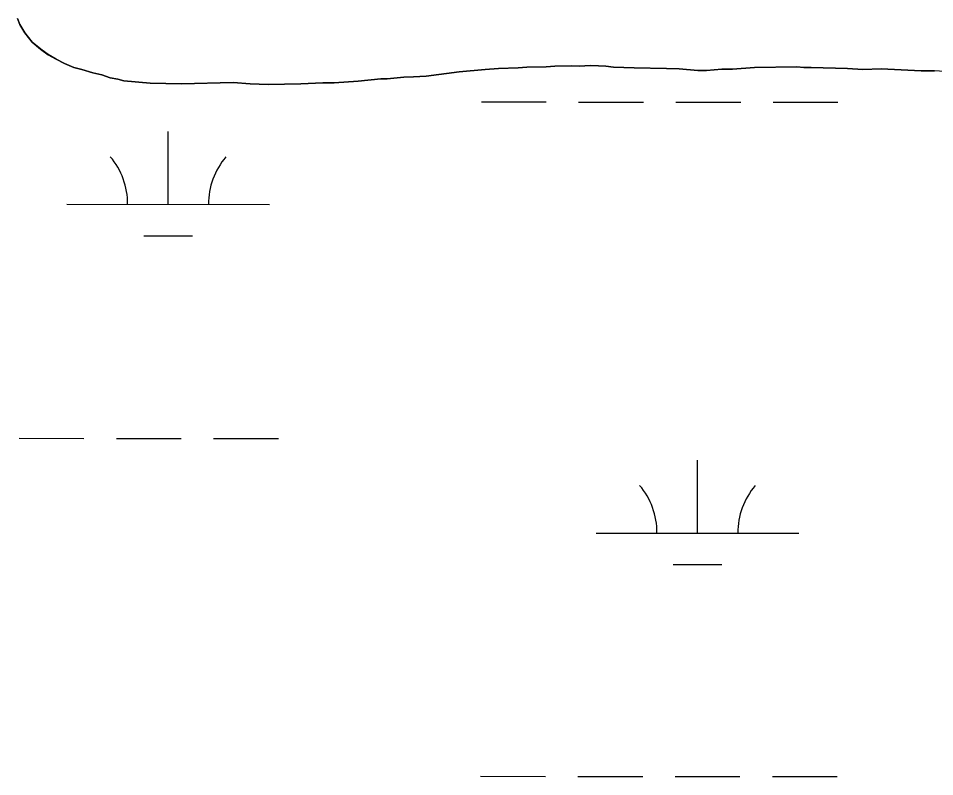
# Model space of a CAD drawing. Extents: x 3148686 to 3186545, y 916144 to 941516.
# Drawn here: x 3167447.7 to 3167900, y 937585.7 to 937959.8 of the extents above; entities that cross this region are included whole.
import ezdxf

# ---------------------------------------------------------------- set-up
doc = ezdxf.new("R2010")
doc.units = 0
for name, color, linetype in [('V-SITE-VEGE', 7, 'Continuous'), ('V-TOPO-SHOR', 7, 'Continuous'), ('V-WETL-SWMP', 7, 'Continuous')]:
    doc.layers.add(name, color=color, linetype=linetype)

msp = doc.modelspace()

# ---------------------------------------------------------------- linework, layer by layer
at = {"layer": 'V-SITE-VEGE'}
for p, q in [((3167448.43, 937956.72), (3167447.3, 937959.76)), ((3167450.83, 937952.63), (3167448.43, 937956.72)), ((3167454.51, 937948.01), (3167450.83, 937952.63)), ((3167458.7, 937944.48), (3167454.51, 937948.01)), ((3167462.35, 937941.84), (3167458.7, 937944.48)), ((3167466.34, 937939.57), (3167462.35, 937941.84)), ((3167470.52, 937937.48), (3167466.34, 937939.57)), ((3167475.05, 937935.58), (3167470.52, 937937.48)), ((3167479.02, 937934.57), (3167475.05, 937935.58)), ((3167484.45, 937932.86), (3167479.02, 937934.57)), ((3167678.17, 937934.48), (3167665.23, 937933.37)), ((3167684.63, 937934.95), (3167678.17, 937934.48)), ((3167694.34, 937935.29), (3167684.63, 937934.95)), ((3167698.65, 937935.72), (3167694.34, 937935.29)), ((3167708.18, 937935.88), (3167698.65, 937935.72)), ((3167712.5, 937936.14), (3167708.18, 937935.88)), ((3167720.95, 937936.28), (3167712.5, 937936.14)), ((3167724.55, 937936.16), (3167720.95, 937936.28)), ((3167730.12, 937936.43), (3167724.55, 937936.16)), ((3167734.08, 937936.32), (3167730.12, 937936.43)), ((3167737.68, 937936.2), (3167734.08, 937936.32)), ((3167741.47, 937935.72), (3167737.68, 937936.2)), ((3167751.73, 937935.35), (3167741.47, 937935.72)), ((3167767.56, 937935.08), (3167751.73, 937935.35)), ((3167773.86, 937934.82), (3167767.56, 937935.08)), ((3167783.05, 937934.08), (3167773.86, 937934.82)), ((3167794.91, 937934.64), (3167787.37, 937933.97)), ((3167800.13, 937934.72), (3167794.91, 937934.64)), ((3167811.09, 937935.44), (3167800.13, 937934.72)), ((3167831.95, 937935.8), (3167811.09, 937935.44)), ((3167835.38, 937935.49), (3167831.95, 937935.8)), ((3167838.97, 937935.55), (3167835.38, 937935.49)), ((3167856.97, 937934.95), (3167838.97, 937935.55)), ((3167864.53, 937934.54), (3167856.97, 937934.95)), ((3167873.53, 937934.87), (3167864.53, 937934.54)), ((3167893.33, 937933.94), (3167873.53, 937934.87)), ((3167488.96, 937931.86), (3167484.45, 937932.86)), ((3167492.94, 937930.48), (3167488.96, 937931.86)), ((3167496.73, 937929.83), (3167492.94, 937930.48)), ((3167499.8, 937928.98), (3167496.73, 937929.83)), ((3167626.61, 937929.84), (3167615.48, 937928.76)), ((3167629.67, 937929.89), (3167626.61, 937929.84)), ((3167637.93, 937930.75), (3167629.67, 937929.89)), ((3167642.79, 937930.83), (3167637.93, 937930.75)), ((3167649.07, 937931.3), (3167642.79, 937930.83)), ((3167665.23, 937933.37), (3167649.07, 937931.3)), ((3167787.37, 937933.97), (3167783.05, 937934.08)), ((3167899.98, 937933.87), (3167893.33, 937933.94)), ((3167512.77, 937927.76), (3167499.8, 937928.98)), ((3167528.25, 937927.48), (3167512.77, 937927.76)), ((3167553.79, 937928.08), (3167528.25, 937927.48)), ((3167562.07, 937927.5), (3167553.79, 937928.08)), ((3167571.07, 937927.11), (3167562.07, 937927.5)), ((3167587.08, 937927.38), (3167571.07, 937927.11)), ((3167598.04, 937927.92), (3167587.08, 937927.38)), ((3167603.62, 937928.02), (3167598.04, 937927.92)), ((3167615.48, 937928.76), (3167603.62, 937928.02))]:
    msp.add_line(p, q, dxfattribs=at)
at = {"layer": 'V-TOPO-SHOR'}
for points in [[(3167447.3, 937959.76), (3167448.43, 937956.72), (3167450.83, 937952.63)], [(3167450.83, 937952.63), (3167454.51, 937948.01), (3167458.7, 937944.48), (3167462.35, 937941.84), (3167466.34, 937939.57), (3167470.52, 937937.48), (3167475.05, 937935.58), (3167479.02, 937934.57), (3167484.45, 937932.86), (3167488.96, 937931.86), (3167492.94, 937930.48), (3167496.73, 937929.83), (3167499.8, 937928.98), (3167512.77, 937927.76), (3167528.25, 937927.48), (3167553.79, 937928.08), (3167562.07, 937927.5), (3167571.07, 937927.11), (3167587.08, 937927.38), (3167598.04, 937927.92), (3167603.62, 937928.02), (3167615.48, 937928.76), (3167626.61, 937929.84), (3167629.67, 937929.89), (3167637.93, 937930.75), (3167642.79, 937930.83), (3167649.07, 937931.3), (3167665.23, 937933.37), (3167678.16, 937934.48), (3167684.63, 937934.95), (3167694.34, 937935.29), (3167698.65, 937935.72), (3167708.18, 937935.88), (3167712.5, 937936.14), (3167720.95, 937936.28), (3167724.55, 937936.16), (3167730.12, 937936.43), (3167734.08, 937936.32), (3167737.68, 937936.2), (3167741.47, 937935.72), (3167751.73, 937935.35), (3167767.56, 937935.08), (3167773.86, 937934.82), (3167783.05, 937934.08), (3167787.37, 937933.97), (3167794.91, 937934.64), (3167800.13, 937934.72), (3167811.09, 937935.44), (3167831.95, 937935.8), (3167835.38, 937935.49), (3167838.97, 937935.55), (3167856.97, 937934.95), (3167864.53, 937934.54), (3167873.53, 937934.87), (3167893.33, 937933.94), (3167899.98, 937933.87)]]:
    msp.add_lwpolyline(points, dxfattribs=at)
at = {"layer": 'V-WETL-SWMP'}
for p, q in [((3167448.43, 937956.73), (3167447.3, 937959.76)), ((3167448.43, 937956.73), (3167447.3, 937959.76)), ((3167450.83, 937952.63), (3167448.43, 937956.73)), ((3167450.83, 937952.63), (3167448.43, 937956.73)), ((3167454.51, 937948.01), (3167450.83, 937952.63)), ((3167454.51, 937948.01), (3167450.83, 937952.63)), ((3167458.71, 937944.48), (3167454.51, 937948.01)), ((3167458.71, 937944.48), (3167454.51, 937948.01)), ((3167462.35, 937941.85), (3167458.71, 937944.48)), ((3167462.35, 937941.85), (3167458.71, 937944.48)), ((3167466.34, 937939.58), (3167462.35, 937941.85)), ((3167466.34, 937939.58), (3167462.35, 937941.85)), ((3167470.52, 937937.49), (3167466.34, 937939.58)), ((3167470.52, 937937.49), (3167466.34, 937939.58)), ((3167475.05, 937935.58), (3167470.52, 937937.49)), ((3167475.05, 937935.58), (3167470.52, 937937.49)), ((3167479.02, 937934.57), (3167475.05, 937935.58)), ((3167479.02, 937934.57), (3167475.05, 937935.58)), ((3167484.45, 937932.86), (3167479.02, 937934.57)), ((3167484.45, 937932.86), (3167479.02, 937934.57)), ((3167678.16, 937934.48), (3167665.23, 937933.37)), ((3167678.16, 937934.48), (3167665.23, 937933.37)), ((3167684.63, 937934.95), (3167678.16, 937934.48)), ((3167684.63, 937934.95), (3167678.16, 937934.48)), ((3167694.34, 937935.29), (3167684.63, 937934.95)), ((3167694.34, 937935.29), (3167684.63, 937934.95)), ((3167698.65, 937935.72), (3167694.34, 937935.29)), ((3167698.65, 937935.72), (3167694.34, 937935.29)), ((3167708.18, 937935.88), (3167698.65, 937935.72)), ((3167708.18, 937935.88), (3167698.65, 937935.72)), ((3167712.5, 937936.14), (3167708.18, 937935.88)), ((3167712.5, 937936.14), (3167708.18, 937935.88)), ((3167720.95, 937936.28), (3167712.5, 937936.14)), ((3167720.95, 937936.28), (3167712.5, 937936.14)), ((3167724.55, 937936.16), (3167720.95, 937936.28)), ((3167724.55, 937936.16), (3167720.95, 937936.28)), ((3167730.12, 937936.43), (3167724.55, 937936.16)), ((3167730.12, 937936.43), (3167724.55, 937936.16)), ((3167734.08, 937936.32), (3167730.12, 937936.43)), ((3167734.08, 937936.32), (3167730.12, 937936.43)), ((3167737.68, 937936.2), (3167734.08, 937936.32)), ((3167737.68, 937936.2), (3167734.08, 937936.32)), ((3167741.47, 937935.72), (3167737.68, 937936.2)), ((3167741.47, 937935.72), (3167737.68, 937936.2)), ((3167751.73, 937935.35), (3167741.47, 937935.72)), ((3167751.73, 937935.35), (3167741.47, 937935.72)), ((3167767.56, 937935.08), (3167751.73, 937935.35)), ((3167767.56, 937935.08), (3167751.73, 937935.35)), ((3167773.86, 937934.82), (3167767.56, 937935.08)), ((3167773.86, 937934.82), (3167767.56, 937935.08)), ((3167783.05, 937934.08), (3167773.86, 937934.82)), ((3167783.05, 937934.08), (3167773.86, 937934.82)), ((3167794.91, 937934.64), (3167787.37, 937933.97)), ((3167794.91, 937934.64), (3167787.37, 937933.97)), ((3167800.13, 937934.72), (3167794.91, 937934.64)), ((3167800.13, 937934.72), (3167794.91, 937934.64)), ((3167811.09, 937935.45), (3167800.13, 937934.72)), ((3167811.09, 937935.45), (3167800.13, 937934.72)), ((3167831.95, 937935.8), (3167811.09, 937935.45)), ((3167831.95, 937935.8), (3167811.09, 937935.45)), ((3167835.38, 937935.49), (3167831.95, 937935.8)), ((3167835.38, 937935.49), (3167831.95, 937935.8)), ((3167838.97, 937935.55), (3167835.38, 937935.49)), ((3167838.97, 937935.55), (3167835.38, 937935.49)), ((3167856.97, 937934.95), (3167838.97, 937935.55)), ((3167856.97, 937934.95), (3167838.97, 937935.55)), ((3167864.53, 937934.54), (3167856.97, 937934.95)), ((3167864.53, 937934.54), (3167856.97, 937934.95)), ((3167873.52, 937934.87), (3167864.53, 937934.54)), ((3167873.52, 937934.87), (3167864.53, 937934.54)), ((3167893.33, 937933.94), (3167873.52, 937934.87)), ((3167893.33, 937933.94), (3167873.52, 937934.87)), ((3167488.96, 937931.86), (3167484.45, 937932.86)), ((3167488.96, 937931.86), (3167484.45, 937932.86)), ((3167492.94, 937930.49), (3167488.96, 937931.86)), ((3167492.94, 937930.49), (3167488.96, 937931.86)), ((3167496.73, 937929.83), (3167492.94, 937930.49)), ((3167496.73, 937929.83), (3167492.94, 937930.49)), ((3167499.8, 937928.98), (3167496.73, 937929.83)), ((3167499.8, 937928.98), (3167496.73, 937929.83)), ((3167626.61, 937929.84), (3167615.48, 937928.76)), ((3167626.61, 937929.84), (3167615.48, 937928.76)), ((3167629.67, 937929.89), (3167626.61, 937929.84)), ((3167629.67, 937929.89), (3167626.61, 937929.84)), ((3167637.93, 937930.75), (3167629.67, 937929.89)), ((3167637.93, 937930.75), (3167629.67, 937929.89)), ((3167642.79, 937930.83), (3167637.93, 937930.75)), ((3167642.79, 937930.83), (3167637.93, 937930.75)), ((3167649.08, 937931.3), (3167642.79, 937930.83)), ((3167649.08, 937931.3), (3167642.79, 937930.83)), ((3167665.23, 937933.37), (3167649.08, 937931.3)), ((3167665.23, 937933.37), (3167649.08, 937931.3)), ((3167787.37, 937933.97), (3167783.05, 937934.08)), ((3167787.37, 937933.97), (3167783.05, 937934.08)), ((3167899.98, 937933.87), (3167893.33, 937933.94)), ((3167899.98, 937933.87), (3167893.33, 937933.94)), ((3167909.71, 937933.14), (3167899.98, 937933.87)), ((3167909.71, 937933.14), (3167899.98, 937933.87)), ((3167512.77, 937927.76), (3167499.8, 937928.98)), ((3167512.77, 937927.76), (3167499.8, 937928.98)), ((3167528.25, 937927.48), (3167512.77, 937927.76)), ((3167528.25, 937927.48), (3167512.77, 937927.76)), ((3167553.78, 937928.08), (3167528.25, 937927.48)), ((3167553.78, 937928.08), (3167528.25, 937927.48)), ((3167562.07, 937927.5), (3167553.78, 937928.08)), ((3167562.07, 937927.5), (3167553.78, 937928.08)), ((3167571.07, 937927.11), (3167562.07, 937927.5)), ((3167571.07, 937927.11), (3167562.07, 937927.5)), ((3167587.08, 937927.38), (3167571.07, 937927.11)), ((3167587.08, 937927.38), (3167571.07, 937927.11)), ((3167598.04, 937927.92), (3167587.08, 937927.38)), ((3167598.04, 937927.92), (3167587.08, 937927.38)), ((3167603.62, 937928.02), (3167598.04, 937927.92)), ((3167603.62, 937928.02), (3167598.04, 937927.92)), ((3167615.48, 937928.76), (3167603.62, 937928.02)), ((3167615.48, 937928.76), (3167603.62, 937928.02)), ((3167676.24, 937918.55), (3167708.24, 937918.51)), ((3167724.24, 937918.49), (3167756.24, 937918.46)), ((3167772.24, 937918.44), (3167804.24, 937918.41)), ((3167820.24, 937918.39), (3167852.24, 937918.36)), ((3167521.6, 937867.97), (3167521.64, 937903.97)), ((3167471.6, 937868.02), (3167571.6, 937867.91)), ((3167509.58, 937852.55), (3167533.58, 937852.52)), ((3167448.07, 937752.61), (3167480.07, 937752.58)), ((3167496.07, 937752.56), (3167528.07, 937752.53)), ((3167544.07, 937752.51), (3167576.07, 937752.48)), ((3167782.86, 937705.83), (3167782.9, 937741.83)), ((3167732.86, 937705.88), (3167832.86, 937705.78)), ((3167770.85, 937690.41), (3167794.85, 937690.39)), ((3167675.89, 937585.87), (3167707.89, 937585.84)), ((3167723.89, 937585.82), (3167755.89, 937585.79)), ((3167771.89, 937585.77), (3167803.89, 937585.74)), ((3167819.89, 937585.72), (3167851.89, 937585.69))]:
    msp.add_line(p, q, dxfattribs=at)
for centre, start, end in [((3167466.36, 937868.5), 359.1678, 40.7115), ((3167576.84, 937868.38), 139.1678, 180.7115), ((3167727.62, 937706.36), 359.1678, 40.7115), ((3167838.11, 937706.25), 139.1678, 180.7115)]:
    msp.add_arc(centre, 35.25, start, end, dxfattribs=at)

doc.saveas('drawing.dxf')
